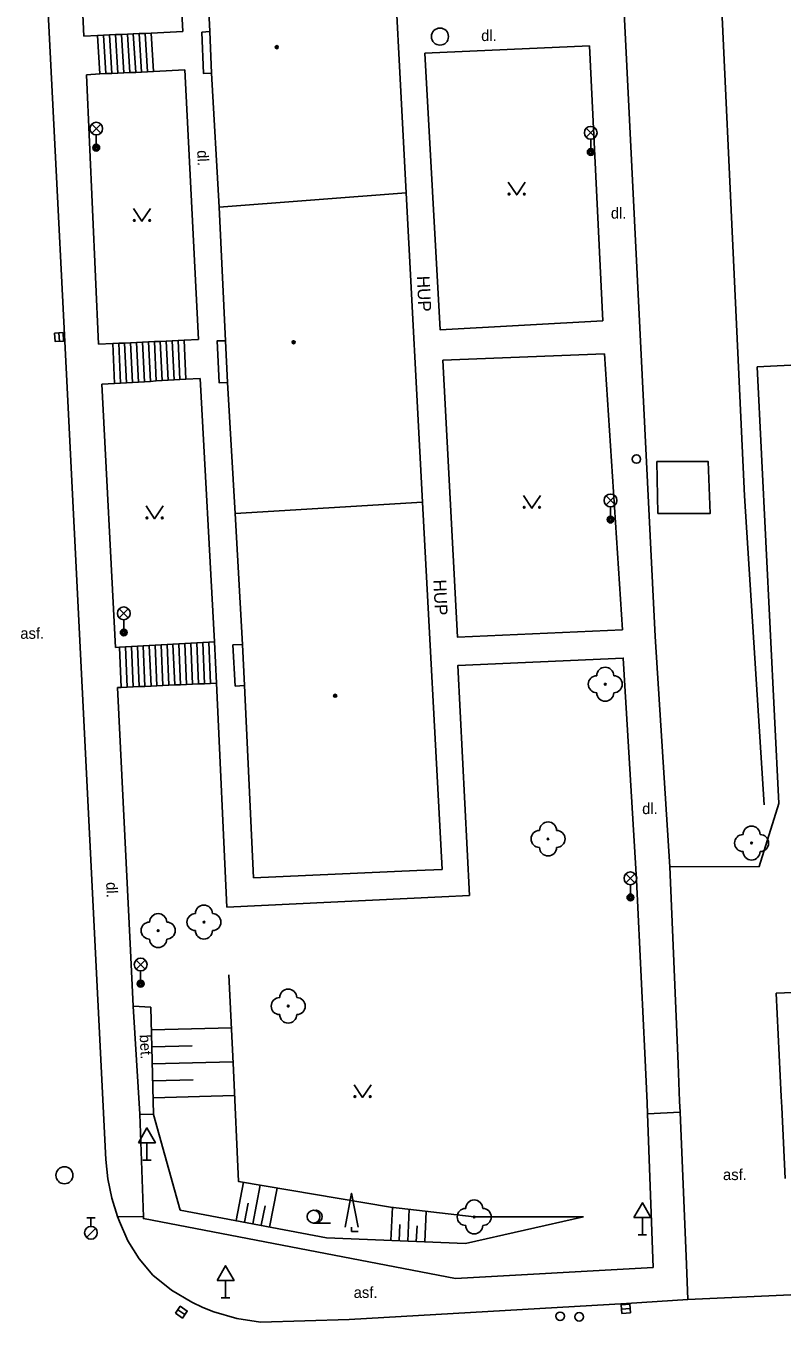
# Model space of a CAD drawing. Extents: x -599951 to -598963, y -1164095 to -1162939.
# Drawn here: x -599318.9 to -599274.5, y -1163148.9 to -1163072.6 of the extents above; entities that cross this region are included whole.
import ezdxf

# ---------------------------------------------------------------- set-up
doc = ezdxf.new("R2010")
doc.units = 0
for name, color, linetype in [('Level 10', 7, 'Continuous'), ('Level 11', 7, 'Continuous'), ('Level 14', 7, 'Continuous'), ('Level 15', 7, 'Continuous'), ('Level 22', 7, 'Continuous'), ('Level 27', 7, 'Continuous'), ('Level 28', 7, 'Continuous'), ('Level 31', 7, 'Continuous'), ('Level 33', 7, 'Continuous'), ('Level 34', 7, 'Continuous'), ('Level 36', 7, 'Continuous'), ('Level 39', 7, 'Continuous'), ('Level 40', 7, 'Continuous'), ('Level 41', 7, 'Continuous'), ('Level 5', 7, 'Continuous'), ('Level 7', 7, 'Continuous')]:
    doc.layers.add(name, color=color, linetype=linetype)

msp = doc.modelspace()

# ---------------------------------------------------------------- linework, layer by layer
at = {"layer": 'Level 10'}
for points in [[(-599314.2, -1163139.3), (-599316.54, -1163092.74), (-599319.44, -1163035.48), (-599320.58, -1163013.74)], [(-599314.2, -1163139.3), (-599314.09, -1163140.44), (-599313.86, -1163141.57), (-599313.52, -1163142.65)], [(-599313.52, -1163142.65), (-599313.41, -1163142.94)], [(-599313.41, -1163142.94), (-599312.904, -1163144.08), (-599312.247, -1163145.14), (-599311.45, -1163146.1), (-599310.35, -1163146.974), (-599309.146, -1163147.698), (-599308.51, -1163148), (-599307.859, -1163148.259), (-599306.509, -1163148.649), (-599305.12, -1163148.86)], [(-599283.61, -1163147.77), (-599280, -1163147.54)], [(-599280, -1163147.54), (-599273.95, -1163147.25)], [(-599305.12, -1163148.86), (-599299.9, -1163148.71), (-599283.61, -1163147.77)]]:
    msp.add_lwpolyline(points, dxfattribs=at)
at = {"layer": 'Level 11'}
for points in [[(-599286.03, -1163013.8), (-599286.62, -1163013.83), (-599281.92, -1163108.55)], [(-599310.52, -1163056.9), (-599309.69, -1163072.97)], [(-599316.25, -1163057.21), (-599315.49, -1163073.25)], [(-599309.69, -1163072.97), (-599311.54, -1163073.06)], [(-599307.99, -1163075.42), (-599308.46, -1163075.44), (-599308.56, -1163073.01), (-599308.1, -1163072.97)], [(-599314.69, -1163073.2), (-599315.49, -1163073.25)], [(-599314.34, -1163073.18), (-599314.69, -1163073.2)], [(-599314.55, -1163075.46), (-599314.69, -1163073.2)], [(-599313.99, -1163073.17), (-599314.34, -1163073.18)], [(-599314.2, -1163075.44), (-599314.34, -1163073.18)], [(-599313.64, -1163073.15), (-599313.99, -1163073.17)], [(-599313.85, -1163075.43), (-599313.99, -1163073.17)], [(-599313.29, -1163073.14), (-599313.64, -1163073.15)], [(-599313.5, -1163075.41), (-599313.64, -1163073.15)], [(-599312.94, -1163073.12), (-599313.29, -1163073.14)], [(-599313.15, -1163075.4), (-599313.29, -1163073.14)], [(-599312.59, -1163073.11), (-599312.94, -1163073.12)], [(-599312.8, -1163075.38), (-599312.94, -1163073.12)], [(-599312.24, -1163073.09), (-599312.59, -1163073.11)], [(-599312.45, -1163075.37), (-599312.59, -1163073.11)], [(-599311.89, -1163073.08), (-599312.24, -1163073.09)], [(-599312.1, -1163075.35), (-599312.24, -1163073.09)], [(-599311.54, -1163073.06), (-599311.89, -1163073.08)], [(-599311.75, -1163075.34), (-599311.89, -1163073.08)], [(-599311.4, -1163075.32), (-599311.54, -1163073.06)], [(-599285.79, -1163073.81), (-599295.46, -1163074.24)], [(-599285, -1163089.98), (-599294.56, -1163090.51), (-599295.46, -1163074.24)], [(-599285.79, -1163073.81), (-599285, -1163089.98)], [(-599309.57, -1163075.23), (-599311.4, -1163075.32)], [(-599309.57, -1163075.23), (-599308.76, -1163091.08)], [(-599314.55, -1163075.46), (-599315.35, -1163075.51)], [(-599315.35, -1163075.51), (-599314.63, -1163091.36)], [(-599314.2, -1163075.44), (-599314.55, -1163075.46)], [(-599313.85, -1163075.43), (-599314.2, -1163075.44)], [(-599313.5, -1163075.41), (-599313.85, -1163075.43)], [(-599313.15, -1163075.4), (-599313.5, -1163075.41)], [(-599312.8, -1163075.38), (-599313.15, -1163075.4)], [(-599312.45, -1163075.37), (-599312.8, -1163075.38)], [(-599312.1, -1163075.35), (-599312.45, -1163075.37)], [(-599311.75, -1163075.34), (-599312.1, -1163075.35)], [(-599311.4, -1163075.32), (-599311.75, -1163075.34)], [(-599312.75, -1163091.27), (-599313.1, -1163091.29)], [(-599312.4, -1163091.25), (-599312.75, -1163091.27)], [(-599312.75, -1163091.27), (-599312.64, -1163093.6)], [(-599312.05, -1163091.24), (-599312.4, -1163091.25)], [(-599312.4, -1163091.25), (-599312.29, -1163093.58)], [(-599311.7, -1163091.22), (-599312.05, -1163091.24)], [(-599312.05, -1163091.24), (-599311.94, -1163093.56)], [(-599311.35, -1163091.2), (-599311.7, -1163091.22)], [(-599311.7, -1163091.22), (-599311.59, -1163093.54)], [(-599311.01, -1163091.19), (-599311.35, -1163091.2)], [(-599311.35, -1163091.2), (-599311.24, -1163093.52)], [(-599310.66, -1163091.17), (-599311.01, -1163091.19)], [(-599311.01, -1163091.19), (-599310.89, -1163093.5)], [(-599310.31, -1163091.15), (-599310.66, -1163091.17)], [(-599310.66, -1163091.17), (-599310.54, -1163093.48)], [(-599309.96, -1163091.14), (-599310.31, -1163091.15)], [(-599310.31, -1163091.15), (-599310.19, -1163093.46)], [(-599309.61, -1163091.12), (-599309.96, -1163091.14)], [(-599309.96, -1163091.14), (-599309.85, -1163093.44)], [(-599308.76, -1163091.08), (-599309.61, -1163091.12)], [(-599309.61, -1163091.12), (-599309.5, -1163093.42)], [(-599307.05, -1163093.61), (-599307.54, -1163093.63), (-599307.67, -1163091.16), (-599307.17, -1163091.15)], [(-599313.8, -1163091.32), (-599314.63, -1163091.36)], [(-599313.45, -1163091.3), (-599313.8, -1163091.32)], [(-599313.8, -1163091.32), (-599313.69, -1163093.66)], [(-599313.1, -1163091.29), (-599313.45, -1163091.3)], [(-599313.45, -1163091.3), (-599313.34, -1163093.64)], [(-599313.1, -1163091.29), (-599312.99, -1163093.62)], [(-599284.9, -1163091.93), (-599294.4, -1163092.3)], [(-599284.9, -1163091.93), (-599283.84, -1163108.16)], [(-599262.13, -1163092), (-599275.94, -1163092.69)], [(-599283.84, -1163108.16), (-599293.54, -1163108.59), (-599294.4, -1163092.3)], [(-599275.94, -1163092.69), (-599274.65, -1163118.37), (-599275.81, -1163122.07), (-599281.07, -1163122.09)], [(-599311.94, -1163093.56), (-599312.29, -1163093.58)], [(-599311.59, -1163093.54), (-599311.94, -1163093.56)], [(-599311.24, -1163093.52), (-599311.59, -1163093.54)], [(-599310.89, -1163093.5), (-599311.24, -1163093.52)], [(-599310.54, -1163093.48), (-599310.89, -1163093.5)], [(-599310.19, -1163093.46), (-599310.54, -1163093.48)], [(-599309.85, -1163093.44), (-599310.19, -1163093.46)], [(-599309.5, -1163093.42), (-599309.85, -1163093.44)], [(-599308.66, -1163093.37), (-599309.5, -1163093.42)], [(-599308.66, -1163093.37), (-599307.81, -1163108.86)], [(-599313.69, -1163093.66), (-599314.44, -1163093.7)], [(-599314.44, -1163093.7), (-599313.63, -1163109.19)], [(-599313.34, -1163093.64), (-599313.69, -1163093.66)], [(-599312.99, -1163093.62), (-599313.34, -1163093.64)], [(-599312.64, -1163093.6), (-599312.99, -1163093.62)], [(-599312.29, -1163093.58), (-599312.64, -1163093.6)], [(-599281.83, -1163098.25), (-599278.81, -1163098.26), (-599278.69, -1163101.31), (-599281.76, -1163101.32)], [(-599281.83, -1163098.25), (-599281.76, -1163101.32)], [(-599281.07, -1163122.09), (-599281.92, -1163108.55)], [(-599313.4, -1163109.18), (-599313.63, -1163109.19)], [(-599313.05, -1163109.16), (-599313.4, -1163109.18)], [(-599313.3, -1163111.54), (-599313.4, -1163109.18)], [(-599312.7, -1163109.14), (-599313.05, -1163109.16)], [(-599312.95, -1163111.52), (-599313.05, -1163109.16)], [(-599312.35, -1163109.12), (-599312.7, -1163109.14)], [(-599312.6, -1163111.51), (-599312.7, -1163109.14)], [(-599312.01, -1163109.1), (-599312.35, -1163109.12)], [(-599312.25, -1163111.49), (-599312.35, -1163109.12)], [(-599311.66, -1163109.08), (-599312.01, -1163109.1)], [(-599311.91, -1163111.48), (-599312.01, -1163109.1)], [(-599311.31, -1163109.06), (-599311.66, -1163109.08)], [(-599311.55, -1163111.46), (-599311.66, -1163109.08)], [(-599310.96, -1163109.04), (-599311.31, -1163109.06)], [(-599311.2, -1163111.45), (-599311.31, -1163109.06)], [(-599310.61, -1163109.02), (-599310.96, -1163109.04)], [(-599310.86, -1163111.43), (-599310.96, -1163109.04)], [(-599310.26, -1163109), (-599310.61, -1163109.02)], [(-599310.51, -1163111.41), (-599310.61, -1163109.02)], [(-599309.91, -1163108.98), (-599310.26, -1163109)], [(-599310.16, -1163111.39), (-599310.26, -1163109)], [(-599309.56, -1163108.96), (-599309.91, -1163108.98)], [(-599309.81, -1163111.38), (-599309.91, -1163108.98)], [(-599309.21, -1163108.94), (-599309.56, -1163108.96)], [(-599309.46, -1163111.36), (-599309.56, -1163108.96)], [(-599308.86, -1163108.92), (-599309.21, -1163108.94)], [(-599309.11, -1163111.35), (-599309.21, -1163108.94)], [(-599308.51, -1163108.9), (-599308.86, -1163108.92)], [(-599308.76, -1163111.33), (-599308.86, -1163108.92)], [(-599308.16, -1163108.88), (-599308.51, -1163108.9)], [(-599308.41, -1163111.32), (-599308.51, -1163108.9)], [(-599307.81, -1163108.86), (-599308.16, -1163108.88)], [(-599308.06, -1163111.3), (-599308.16, -1163108.88)], [(-599307.71, -1163111.28), (-599307.81, -1163108.86)], [(-599306.18, -1163109.01), (-599306.74, -1163109.04)], [(-599306.61, -1163111.46), (-599306.74, -1163109.04)], [(-599282.54, -1163133.05), (-599283.03, -1163122.86), (-599283.8, -1163109.81), (-599293.52, -1163110.25), (-599292.83, -1163123.78)], [(-599313.3, -1163111.54), (-599313.51, -1163111.55)], [(-599313.51, -1163111.55), (-599312.75, -1163127.01), (-599312.59, -1163130.29)], [(-599312.95, -1163111.52), (-599313.3, -1163111.54)], [(-599312.6, -1163111.51), (-599312.95, -1163111.52)], [(-599312.25, -1163111.49), (-599312.6, -1163111.51)], [(-599311.91, -1163111.48), (-599312.25, -1163111.49)], [(-599311.55, -1163111.46), (-599311.91, -1163111.48)], [(-599311.2, -1163111.45), (-599311.55, -1163111.46)], [(-599310.86, -1163111.43), (-599311.2, -1163111.45)], [(-599310.51, -1163111.41), (-599310.86, -1163111.43)], [(-599310.16, -1163111.39), (-599310.51, -1163111.41)], [(-599309.81, -1163111.38), (-599310.16, -1163111.39)], [(-599309.46, -1163111.36), (-599309.81, -1163111.38)], [(-599309.11, -1163111.35), (-599309.46, -1163111.36)], [(-599308.76, -1163111.33), (-599309.11, -1163111.35)], [(-599308.41, -1163111.32), (-599308.76, -1163111.33)], [(-599308.06, -1163111.3), (-599308.41, -1163111.32)], [(-599307.71, -1163111.28), (-599308.06, -1163111.3)], [(-599307.71, -1163111.28), (-599307.1, -1163124.46)], [(-599306.05, -1163111.43), (-599306.61, -1163111.46)], [(-599280.49, -1163135.87), (-599280.58, -1163133.68), (-599281.07, -1163122.09)], [(-599307.1, -1163124.46), (-599294.47, -1163123.86), (-599292.83, -1163123.78)], [(-599274.29, -1163140.41), (-599274.49, -1163136.23), (-599274.52, -1163135.6), (-599274.81, -1163129.52), (-599273.84, -1163129.48)], [(-599312.21, -1163136.64), (-599312.59, -1163130.29)], [(-599312.59, -1163130.29), (-599311.56, -1163130.35)], [(-599311.4, -1163136.66), (-599311.56, -1163130.35)], [(-599282.37, -1163136.61), (-599282.4, -1163135.96), (-599282.54, -1163133.05)], [(-599280.46, -1163136.51), (-599280.49, -1163135.87)], [(-599312.21, -1163136.64), (-599312, -1163142.67)], [(-599312.21, -1163136.64), (-599311.4, -1163136.66)], [(-599282.37, -1163136.61), (-599280.46, -1163136.51)], [(-599282.05, -1163145.66), (-599282.37, -1163136.61)], [(-599280, -1163147.54), (-599280.09, -1163145.48), (-599280.46, -1163136.51)], [(-599312, -1163142.67), (-599313.52, -1163142.65)], [(-599312, -1163142.67), (-599312, -1163142.77), (-599293.65, -1163146.3), (-599282.05, -1163145.66)]]:
    msp.add_lwpolyline(points, dxfattribs=at)
at = {"layer": 'Level 14'}
for points in [[(-599306.98, -1163128.45), (-599306.71, -1163134.05), (-599306.4, -1163140.6), (-599297.48, -1163142.1)], [(-599286.13, -1163142.67), (-599293.08, -1163144.24), (-599301.24, -1163143.9), (-599309.83, -1163142.27), (-599311.4, -1163136.66)], [(-599286.13, -1163142.67), (-599292.56, -1163142.68), (-599297.48, -1163142.1)]]:
    msp.add_lwpolyline(points, dxfattribs=at)
at = {"layer": 'Level 15'}
for points in [[(-599311.53, -1163131.67), (-599306.83, -1163131.55)], [(-599311.5, -1163132.67), (-599309.14, -1163132.61)], [(-599311.48, -1163133.67), (-599306.74, -1163133.55)], [(-599311.45, -1163134.67), (-599309.07, -1163134.61)], [(-599311.43, -1163135.67), (-599306.64, -1163135.54)], [(-599306.54, -1163142.89), (-599306.11, -1163140.64)], [(-599305.56, -1163143.08), (-599305.13, -1163140.81)], [(-599304.58, -1163143.27), (-599304.14, -1163140.98)], [(-599306.05, -1163142.99), (-599305.84, -1163141.86)], [(-599305.07, -1163143.17), (-599304.85, -1163142.03)], [(-599297.46, -1163144.06), (-599297.37, -1163142.11)], [(-599296.46, -1163144.1), (-599296.38, -1163142.23)], [(-599295.46, -1163144.14), (-599295.38, -1163142.35)], [(-599296.96, -1163144.08), (-599296.92, -1163143.12)], [(-599295.96, -1163144.12), (-599295.92, -1163143.2)]]:
    msp.add_lwpolyline(points, dxfattribs=at)
at = {"layer": 'Level 22'}
for centre in [(-599284.86, -1163111.35), (-599288.22, -1163120.45), (-599276.26, -1163120.69), (-599308.44, -1163125.34), (-599311.13, -1163125.84), (-599303.49, -1163130.28), (-599292.56, -1163142.68)]:
    msp.add_circle(centre, 0.05, dxfattribs=at)
for centre, start, end in [((-599285.36, -1163111.35), 90, 270), ((-599284.86, -1163110.85), 0, 180), ((-599284.36, -1163111.35), 270, 90), ((-599284.86, -1163111.85), 180, 0), ((-599288.22, -1163119.95), 0, 180), ((-599288.72, -1163120.45), 90, 270), ((-599287.72, -1163120.45), 270, 90), ((-599276.76, -1163120.69), 90, 270), ((-599276.26, -1163120.19), 0, 180), ((-599275.76, -1163120.69), 270, 90), ((-599288.22, -1163120.95), 180, 0), ((-599276.26, -1163121.19), 180, 0), ((-599308.44, -1163124.84), 0, 180), ((-599311.63, -1163125.84), 90, 270), ((-599311.13, -1163125.34), 0, 180), ((-599310.63, -1163125.84), 270, 90), ((-599308.94, -1163125.34), 90, 270), ((-599307.94, -1163125.34), 270, 90), ((-599311.13, -1163126.34), 180, 0), ((-599308.44, -1163125.84), 180, 0), ((-599303.49, -1163129.78), 0, 180), ((-599303.99, -1163130.28), 90, 270), ((-599302.99, -1163130.28), 270, 90), ((-599303.49, -1163130.78), 180, 0), ((-599293.06, -1163142.68), 90, 270), ((-599292.56, -1163142.18), 0, 180), ((-599292.06, -1163142.68), 270, 90), ((-599292.56, -1163143.18), 180, 0)]:
    msp.add_arc(centre, 0.5, start, end, dxfattribs=at)
at = {"layer": 'Level 27'}
for p, q in [((-599316.968, -1163090.691), (-599316.932, -1163091.189)), ((-599309.975, -1163148.137), (-599309.565, -1163148.423)), ((-599283.899, -1163148.099), (-599283.401, -1163148.061))]:
    msp.add_line(p, q, dxfattribs=at)
for points in [[(-599317.217, -1163090.709), (-599317.181, -1163091.207), (-599316.683, -1163091.171), (-599316.719, -1163090.673)], [(-599310.118, -1163148.343), (-599309.707, -1163148.628), (-599309.422, -1163148.217), (-599309.833, -1163147.932)], [(-599283.88, -1163148.348), (-599283.382, -1163148.31), (-599283.42, -1163147.812), (-599283.918, -1163147.85)]]:
    msp.add_lwpolyline(points, close=True, dxfattribs=at)
for centre in [(-599294.57, -1163073.27), (-599316.64, -1163140.23)]:
    msp.add_circle(centre, 0.5, dxfattribs=at)
at = {"layer": 'Level 28'}
for p, q in [((-599315.33, -1163142.735), (-599314.83, -1163142.735)), ((-599315.08, -1163143.235), (-599315.08, -1163142.735)), ((-599315.338, -1163143.882), (-599314.808, -1163143.352))]:
    msp.add_line(p, q, dxfattribs=at)
for centre, radius in [((-599315.08, -1163143.61), 0.375), ((-599287.51, -1163148.52), 0.25), ((-599286.39, -1163148.55), 0.25)]:
    msp.add_circle(centre, radius, dxfattribs=at)
at = {"layer": 'Level 31'}
msp.add_circle((-599283.03, -1163098.11), 0.25, dxfattribs=at)
at = {"layer": 'Level 33'}
for p, q in [((-599315.035, -1163078.94), (-599314.505, -1163078.41)), ((-599315.035, -1163078.41), (-599314.505, -1163078.94)), ((-599314.77, -1163079.05), (-599314.77, -1163079.8)), ((-599285.975, -1163079.19), (-599285.445, -1163078.66)), ((-599285.975, -1163078.66), (-599285.445, -1163079.19)), ((-599285.71, -1163079.3), (-599285.71, -1163080.05)), ((-599284.815, -1163100.81), (-599284.285, -1163100.28)), ((-599284.815, -1163100.28), (-599284.285, -1163100.81)), ((-599284.55, -1163100.92), (-599284.55, -1163101.67)), ((-599313.415, -1163107.45), (-599312.885, -1163106.92)), ((-599313.415, -1163106.92), (-599312.885, -1163107.45)), ((-599313.15, -1163107.56), (-599313.15, -1163108.31)), ((-599283.645, -1163123.03), (-599283.115, -1163122.5)), ((-599283.645, -1163122.5), (-599283.115, -1163123.03)), ((-599283.38, -1163123.14), (-599283.38, -1163123.89)), ((-599312.425, -1163128.1), (-599311.895, -1163127.57)), ((-599312.425, -1163127.57), (-599311.895, -1163128.1)), ((-599312.16, -1163128.21), (-599312.16, -1163128.96))]:
    msp.add_line(p, q, dxfattribs=at)
for centre, radius in [((-599314.77, -1163078.675), 0.375), ((-599285.71, -1163078.925), 0.375), ((-599314.77, -1163079.8), 0.2), ((-599314.77, -1163079.8), 0.145), ((-599314.77, -1163079.8), 0.0876), ((-599285.71, -1163080.05), 0.2), ((-599285.71, -1163080.05), 0.145), ((-599285.71, -1163080.05), 0.0876), ((-599284.55, -1163100.545), 0.375), ((-599284.55, -1163101.67), 0.2), ((-599284.55, -1163101.67), 0.145), ((-599284.55, -1163101.67), 0.0876), ((-599313.15, -1163107.185), 0.375), ((-599313.15, -1163108.31), 0.2), ((-599313.15, -1163108.31), 0.145), ((-599313.15, -1163108.31), 0.0876), ((-599283.38, -1163122.765), 0.375), ((-599283.38, -1163123.89), 0.2), ((-599283.38, -1163123.89), 0.145), ((-599283.38, -1163123.89), 0.0876), ((-599312.16, -1163127.835), 0.375), ((-599312.16, -1163128.96), 0.2), ((-599312.16, -1163128.96), 0.145), ((-599312.16, -1163128.96), 0.0876)]:
    msp.add_circle(centre, radius, dxfattribs=at)
at = {"layer": 'Level 34'}
for p, q in [((-599311.79, -1163138.312), (-599311.79, -1163139.33)), ((-599312.04, -1163139.33), (-599311.54, -1163139.33)), ((-599282.68, -1163142.712), (-599282.68, -1163143.73)), ((-599282.93, -1163143.73), (-599282.43, -1163143.73)), ((-599307.17, -1163146.412), (-599307.17, -1163147.43)), ((-599307.42, -1163147.43), (-599306.92, -1163147.43))]:
    msp.add_line(p, q, dxfattribs=at)
for points in [[(-599312.29, -1163138.312), (-599311.29, -1163138.312), (-599311.79, -1163137.446)], [(-599283.18, -1163142.712), (-599282.18, -1163142.712), (-599282.68, -1163141.846)], [(-599307.67, -1163146.412), (-599306.67, -1163146.412), (-599307.17, -1163145.546)]]:
    msp.add_lwpolyline(points, close=True, dxfattribs=at)
at = {"layer": 'Level 36'}
msp.add_line((-599302, -1163143.035), (-599301, -1163143.035), dxfattribs=at)
for points in [[(-599290.56, -1163081.83), (-599290.06, -1163082.58), (-599289.56, -1163081.83)], [(-599312.58, -1163083.38), (-599312.08, -1163084.13), (-599311.58, -1163083.38)], [(-599289.67, -1163100.25), (-599289.17, -1163101), (-599288.67, -1163100.25)], [(-599311.84, -1163100.87), (-599311.34, -1163101.62), (-599310.84, -1163100.87)], [(-599299.62, -1163134.9), (-599299.12, -1163135.65), (-599298.62, -1163134.9)], [(-599300.135, -1163143.28), (-599299.76, -1163141.28), (-599299.385, -1163143.28)], [(-599299.76, -1163143.28), (-599299.76, -1163143.53), (-599299.385, -1163143.53)]]:
    msp.add_lwpolyline(points, dxfattribs=at)
for centre, radius in [((-599290.51, -1163082.53), 0.05), ((-599289.611, -1163082.53), 0.05), ((-599312.53, -1163084.08), 0.05), ((-599311.631, -1163084.08), 0.05), ((-599289.62, -1163100.95), 0.05), ((-599288.721, -1163100.95), 0.05), ((-599311.79, -1163101.57), 0.05), ((-599310.891, -1163101.57), 0.05), ((-599299.57, -1163135.6), 0.05), ((-599298.671, -1163135.6), 0.05), ((-599302, -1163142.659), 0.375)]:
    msp.add_circle(centre, radius, dxfattribs=at)
msp.add_arc((-599301.875, -1163142.659), 0.375, 260.40593, 99.59407, dxfattribs=at)
at = {"layer": 'Level 39'}
for centre, radius in [((-599304.16, -1163073.89), 0.09), ((-599304.16, -1163073.89), 0.0398), ((-599303.17, -1163091.24), 0.09), ((-599303.17, -1163091.24), 0.0398), ((-599300.73, -1163112.03), 0.09), ((-599300.73, -1163112.03), 0.0398)]:
    msp.add_circle(centre, radius, dxfattribs=at)
at = {"layer": 'Level 5'}
for points in [[(-599297.51, -1163064.17), (-599296.55, -1163082.45)], [(-599308.1, -1163072.97), (-599308.48, -1163065.01)], [(-599307.99, -1163075.42), (-599308.1, -1163072.97)], [(-599307.55, -1163083.29), (-599307.99, -1163075.42)], [(-599296.55, -1163082.45), (-599307.55, -1163083.29)], [(-599296.55, -1163082.45), (-599295.6, -1163100.64)], [(-599307.17, -1163091.15), (-599307.55, -1163083.29)], [(-599307.05, -1163093.61), (-599307.17, -1163091.15)], [(-599306.61, -1163101.31), (-599307.05, -1163093.61)], [(-599295.6, -1163100.64), (-599306.61, -1163101.31)], [(-599295.6, -1163100.64), (-599294.45, -1163122.25)], [(-599306.18, -1163109.01), (-599306.61, -1163101.31)], [(-599306.05, -1163111.43), (-599306.18, -1163109.01)], [(-599305.53, -1163122.73), (-599306.05, -1163111.43)], [(-599294.45, -1163122.25), (-599295.94, -1163122.31), (-599305.53, -1163122.73)]]:
    msp.add_lwpolyline(points, dxfattribs=at)
at = {"layer": 'Level 7'}
msp.add_lwpolyline([(-599275.53, -1163118.45), (-599276.68, -1163100.28), (-599280.39, -1163020.42)], dxfattribs=at)

# ---------------------------------------------------------------- texts
at = {"layer": 'Level 40'}
for s, p in [('dl.', (-599292.15, -1163073.53)), ('dl.', (-599284.53, -1163083.97)), ('asf.', (-599319.23, -1163108.68)), ('dl.', (-599282.69, -1163118.99)), ('asf.', (-599277.94, -1163140.51)), ('asf.', (-599299.64, -1163147.44))]:
    msp.add_text(s, height=0.65, dxfattribs=at).set_placement(p)
for s, rotation, p in [('dl.', 272.72, (-599308.84, -1163079.96)), ('dl.', 272.53, (-599314.19, -1163123)), ('bet.', 272.92, (-599312.22, -1163131.97))]:
    msp.add_text(s, height=0.65, rotation=rotation, dxfattribs=at).set_placement(p)
at = {"layer": 'Level 41'}
for p in [(-599295.93, -1163087.35), (-599294.96, -1163105.21)]:
    msp.add_text('HUP', height=0.75, rotation=272.65, dxfattribs=at).set_placement(p)

doc.saveas('drawing.dxf')
